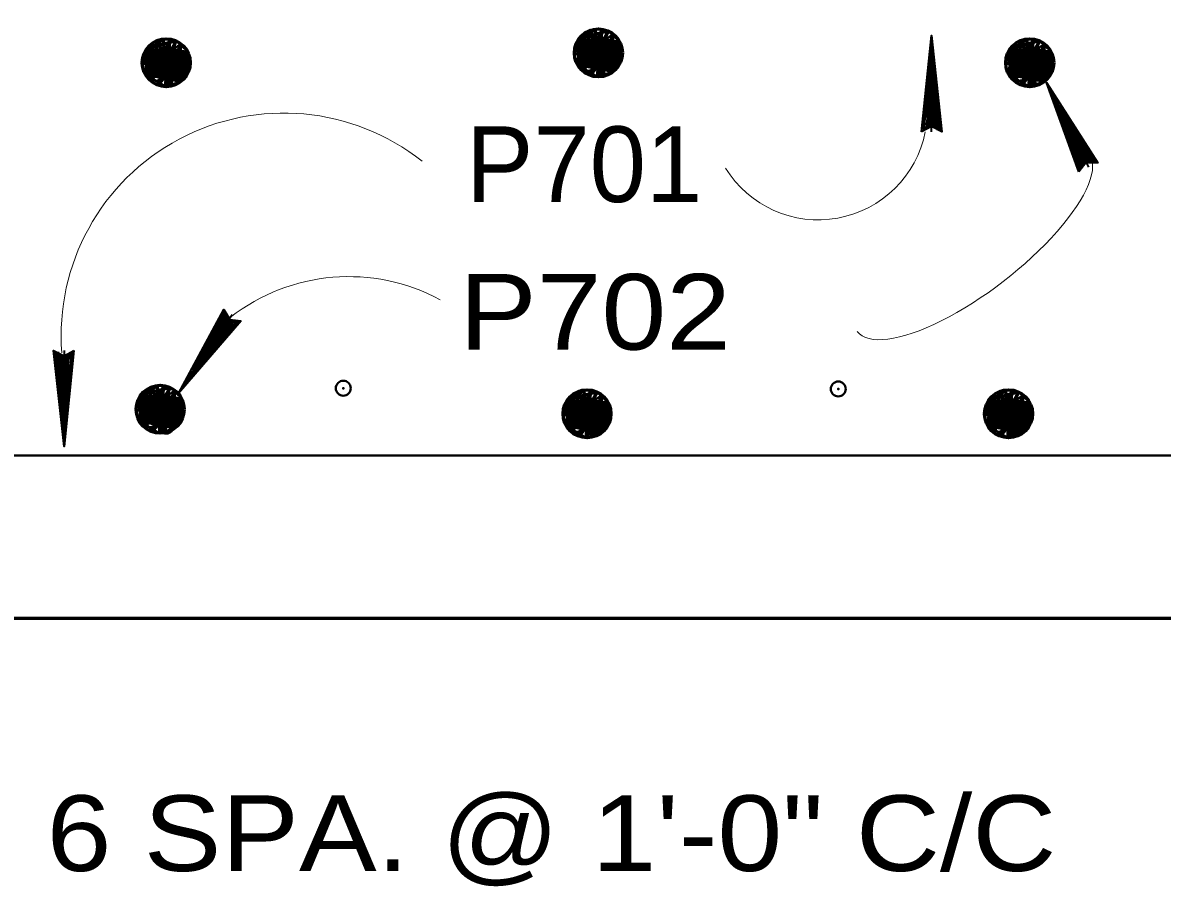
# Model space of a CAD drawing. Extents: x 14.14 to 17.34, y -1.61 to 0.38.
# Drawn here: x 15.8265 to 15.952, y -0.5268 to -0.4318 of the extents above; entities that cross this region are included whole.
import ezdxf

# ---------------------------------------------------------------- set-up
doc = ezdxf.new("R2010")
doc.units = 0
doc.header["$LTSCALE"] = 0.0033
doc.header["$PDMODE"] = 32
doc.header["$PDSIZE"] = 0.00165
doc.layers.add('1', color=7, linetype='Continuous', lineweight=40)

msp = doc.modelspace()

# ---------------------------------------------------------------- linework, layer by layer
at = {"layer": '1'}
for p, q in [((15.89225, -0.433833), (15.891, -0.432667)), ((15.842583, -0.435083), (15.843917, -0.434083)), ((15.844667, -0.434917), (15.843417, -0.43375)), ((15.887833, -0.4335), (15.892417, -0.435667)), ((15.888083, -0.433917), (15.892, -0.434667)), ((15.888083, -0.434083), (15.892, -0.434833)), ((15.888167, -0.4335), (15.892083, -0.434167)), ((15.888167, -0.433667), (15.892083, -0.434417)), ((15.88825, -0.433167), (15.892083, -0.433833)), ((15.890167, -0.434), (15.8915, -0.433)), ((15.937667, -0.435083), (15.939, -0.434083)), ((15.93975, -0.434917), (15.9385, -0.43375)), ((15.84025, -0.434583), (15.844833, -0.43675)), ((15.8405, -0.435), (15.844417, -0.43575)), ((15.8405, -0.435167), (15.844417, -0.435917)), ((15.840583, -0.434583), (15.8445, -0.43525)), ((15.840583, -0.43475), (15.8445, -0.4355)), ((15.840667, -0.43425), (15.8445, -0.434917)), ((15.887833, -0.435333), (15.89175, -0.436083)), ((15.887917, -0.434917), (15.89175, -0.435667)), ((15.887917, -0.435083), (15.89175, -0.435833)), ((15.888, -0.4345), (15.891833, -0.435167)), ((15.888, -0.434667), (15.891833, -0.435417)), ((15.888083, -0.434333), (15.891917, -0.435083)), ((15.935333, -0.434583), (15.939917, -0.43675)), ((15.935583, -0.435), (15.9395, -0.43575)), ((15.935583, -0.435167), (15.9395, -0.435917)), ((15.935667, -0.434583), (15.939583, -0.43525)), ((15.935667, -0.43475), (15.939583, -0.4355)), ((15.93575, -0.43425), (15.939583, -0.434917)), ((15.84025, -0.436417), (15.844167, -0.437167)), ((15.840333, -0.436), (15.844167, -0.43675)), ((15.840333, -0.436167), (15.844167, -0.436917)), ((15.840417, -0.435583), (15.84425, -0.43625)), ((15.840417, -0.43575), (15.84425, -0.4365)), ((15.8405, -0.435417), (15.844333, -0.436167)), ((15.887667, -0.43625), (15.8915, -0.437)), ((15.887667, -0.436417), (15.8915, -0.437167)), ((15.88775, -0.43575), (15.891667, -0.4365)), ((15.88775, -0.435917), (15.891583, -0.436667)), ((15.88775, -0.436167), (15.891583, -0.436833)), ((15.935333, -0.436417), (15.93925, -0.437167)), ((15.935417, -0.436), (15.93925, -0.43675)), ((15.935417, -0.436167), (15.93925, -0.436917)), ((15.9355, -0.435583), (15.939333, -0.43625)), ((15.9355, -0.43575), (15.939333, -0.4365)), ((15.935583, -0.435417), (15.939417, -0.436167)), ((15.840083, -0.437333), (15.843917, -0.438083)), ((15.840083, -0.4375), (15.843917, -0.43825)), ((15.840167, -0.436833), (15.844083, -0.437583)), ((15.840167, -0.437), (15.844, -0.43775)), ((15.840167, -0.43725), (15.844, -0.437917)), ((15.844417, -0.43775), (15.840667, -0.438167)), ((15.892, -0.436667), (15.88825, -0.437083)), ((15.935167, -0.437333), (15.939, -0.438083)), ((15.935167, -0.4375), (15.939, -0.43825)), ((15.93525, -0.436833), (15.939167, -0.437583)), ((15.93525, -0.437), (15.939083, -0.43775)), ((15.93525, -0.43725), (15.939083, -0.437917)), ((15.9395, -0.43775), (15.93575, -0.438167)), ((15.839583, -0.47275), (15.844167, -0.474917)), ((15.839917, -0.47275), (15.843833, -0.473417)), ((15.839917, -0.472917), (15.843833, -0.473667)), ((15.84, -0.472417), (15.843833, -0.473083)), ((15.841917, -0.47325), (15.84325, -0.47225)), ((15.844, -0.473083), (15.84275, -0.471917)), ((15.887, -0.472917), (15.890833, -0.473583)), ((15.888917, -0.47375), (15.89025, -0.47275)), ((15.891, -0.473583), (15.88975, -0.472417)), ((15.933417, -0.472917), (15.93725, -0.473583)), ((15.935333, -0.47375), (15.936667, -0.47275)), ((15.937417, -0.473583), (15.936167, -0.472417)), ((15.839667, -0.474167), (15.8435, -0.474917)), ((15.83975, -0.47375), (15.843583, -0.474417)), ((15.83975, -0.473917), (15.843583, -0.474667)), ((15.839833, -0.473167), (15.84375, -0.473917)), ((15.839833, -0.473333), (15.84375, -0.474083)), ((15.839833, -0.473583), (15.843667, -0.474333)), ((15.886583, -0.47325), (15.891167, -0.475417)), ((15.88675, -0.47425), (15.890583, -0.474917)), ((15.886833, -0.473667), (15.89075, -0.474417)), ((15.886833, -0.473833), (15.89075, -0.474583)), ((15.886833, -0.474083), (15.890667, -0.474833)), ((15.886917, -0.47325), (15.890833, -0.473917)), ((15.886917, -0.473417), (15.890833, -0.474167)), ((15.933, -0.47325), (15.937583, -0.475417)), ((15.933167, -0.47425), (15.937, -0.474917)), ((15.93325, -0.473667), (15.937167, -0.474417)), ((15.93325, -0.473833), (15.937167, -0.474583)), ((15.93325, -0.474083), (15.937083, -0.474833)), ((15.933333, -0.47325), (15.93725, -0.473917)), ((15.933333, -0.473417), (15.93725, -0.474167)), ((15.839417, -0.4755), (15.84325, -0.47625)), ((15.8395, -0.475), (15.843417, -0.47575)), ((15.8395, -0.475167), (15.843333, -0.475917)), ((15.8395, -0.475417), (15.843333, -0.476083)), ((15.839583, -0.474583), (15.8435, -0.475333)), ((15.839667, -0.474333), (15.8435, -0.475083)), ((15.8865, -0.4755), (15.890417, -0.47625)), ((15.886583, -0.475083), (15.8905, -0.475833)), ((15.886667, -0.474667), (15.8905, -0.475417)), ((15.886667, -0.474833), (15.8905, -0.475583)), ((15.88675, -0.474417), (15.890583, -0.475167)), ((15.932917, -0.4755), (15.936833, -0.47625)), ((15.933, -0.475083), (15.936917, -0.475833)), ((15.933083, -0.474667), (15.936917, -0.475417)), ((15.933083, -0.474833), (15.936917, -0.475583)), ((15.933167, -0.474417), (15.937, -0.475167)), ((15.839417, -0.475667), (15.84325, -0.476417)), ((15.84375, -0.475917), (15.84, -0.476333)), ((15.886417, -0.476), (15.89025, -0.47675)), ((15.886417, -0.476167), (15.89025, -0.476917)), ((15.8865, -0.475667), (15.890333, -0.476417)), ((15.8865, -0.475917), (15.890333, -0.476583)), ((15.89075, -0.476417), (15.887, -0.476833)), ((15.932833, -0.476), (15.936667, -0.47675)), ((15.932833, -0.476167), (15.936667, -0.476917)), ((15.932917, -0.475667), (15.93675, -0.476417)), ((15.932917, -0.475917), (15.93675, -0.476583)), ((15.937167, -0.476417), (15.933417, -0.476833)), ((15.69925, -0.479417), (16.07975, -0.479417))]:
    msp.add_line(p, q, dxfattribs=at)
at = {"layer": '1', "lineweight": 60}
for p, q in [((15.888083, -0.4335), (15.887917, -0.436417)), ((15.888333, -0.4335), (15.888083, -0.436417)), ((15.8885, -0.4335), (15.888333, -0.4365)), ((15.888667, -0.4335), (15.888417, -0.4365)), ((15.888833, -0.4335), (15.888667, -0.4365)), ((15.889083, -0.4335), (15.888917, -0.4365)), ((15.889333, -0.4335), (15.889083, -0.4365)), ((15.889417, -0.433583), (15.88925, -0.4365)), ((15.889583, -0.433583), (15.889417, -0.4365)), ((15.88975, -0.433583), (15.889583, -0.4365)), ((15.89, -0.433583), (15.88975, -0.4365)), ((15.890167, -0.433583), (15.89, -0.4365)), ((15.890417, -0.433667), (15.890167, -0.436583)), ((15.890667, -0.433667), (15.890417, -0.436583)), ((15.890833, -0.433667), (15.890667, -0.436583)), ((15.890917, -0.433667), (15.89075, -0.436583)), ((15.891083, -0.433667), (15.890917, -0.436583)), ((15.891167, -0.433667), (15.891, -0.436583)), ((15.891417, -0.43375), (15.891167, -0.436667)), ((15.891583, -0.43375), (15.891417, -0.436667)), ((15.89175, -0.43375), (15.8915, -0.436667)), ((15.891917, -0.43375), (15.89175, -0.436667)), ((15.892167, -0.43375), (15.892, -0.436667)), ((15.892417, -0.435667), (15.89225, -0.433833)), ((15.8405, -0.434583), (15.840333, -0.4375)), ((15.84075, -0.434583), (15.8405, -0.4375)), ((15.840917, -0.434583), (15.84075, -0.437583)), ((15.841083, -0.434583), (15.840833, -0.437583)), ((15.84125, -0.434583), (15.841083, -0.437583)), ((15.8415, -0.434583), (15.841333, -0.437583)), ((15.84175, -0.434583), (15.8415, -0.437583)), ((15.841833, -0.434667), (15.841667, -0.437583)), ((15.842, -0.434667), (15.841833, -0.437583)), ((15.842167, -0.434667), (15.842, -0.437583)), ((15.842417, -0.434667), (15.842167, -0.437583)), ((15.842583, -0.434667), (15.842417, -0.437583)), ((15.842833, -0.43475), (15.842583, -0.437667)), ((15.843083, -0.43475), (15.842833, -0.437667)), ((15.84325, -0.43475), (15.843083, -0.437667)), ((15.843333, -0.43475), (15.843167, -0.437667)), ((15.8435, -0.43475), (15.843333, -0.437667)), ((15.843583, -0.43475), (15.843417, -0.437667)), ((15.843833, -0.434833), (15.843583, -0.43775)), ((15.844, -0.434833), (15.843833, -0.43775)), ((15.844167, -0.434833), (15.843917, -0.43775)), ((15.844333, -0.434833), (15.844167, -0.43775)), ((15.844583, -0.434833), (15.844417, -0.43775)), ((15.844833, -0.43675), (15.844667, -0.434917)), ((15.935583, -0.434583), (15.935417, -0.4375)), ((15.935833, -0.434583), (15.935583, -0.4375)), ((15.936, -0.434583), (15.935833, -0.437583)), ((15.936167, -0.434583), (15.935917, -0.437583)), ((15.936333, -0.434583), (15.936167, -0.437583)), ((15.936583, -0.434583), (15.936417, -0.437583)), ((15.936833, -0.434583), (15.936583, -0.437583)), ((15.936917, -0.434667), (15.93675, -0.437583)), ((15.937083, -0.434667), (15.936917, -0.437583)), ((15.93725, -0.434667), (15.937083, -0.437583)), ((15.9375, -0.434667), (15.93725, -0.437583)), ((15.937667, -0.434667), (15.9375, -0.437583)), ((15.937917, -0.43475), (15.937667, -0.437667)), ((15.938167, -0.43475), (15.937917, -0.437667)), ((15.938333, -0.43475), (15.938167, -0.437667)), ((15.938417, -0.43475), (15.93825, -0.437667)), ((15.938583, -0.43475), (15.938417, -0.437667)), ((15.938667, -0.43475), (15.9385, -0.437667)), ((15.938917, -0.434833), (15.938667, -0.43775)), ((15.939083, -0.434833), (15.938917, -0.43775)), ((15.93925, -0.434833), (15.939, -0.43775)), ((15.939417, -0.434833), (15.93925, -0.43775)), ((15.939667, -0.434833), (15.9395, -0.43775)), ((15.939917, -0.43675), (15.93975, -0.434917)), ((15.892417, -0.435667), (15.887667, -0.436417)), ((15.844833, -0.43675), (15.840083, -0.4375)), ((15.939917, -0.43675), (15.935167, -0.4375)), ((15.839833, -0.47275), (15.839667, -0.475667)), ((15.840083, -0.47275), (15.839833, -0.475667)), ((15.84025, -0.47275), (15.840083, -0.47575)), ((15.840417, -0.47275), (15.840167, -0.47575)), ((15.840583, -0.47275), (15.840417, -0.47575)), ((15.840833, -0.47275), (15.840667, -0.47575)), ((15.841083, -0.47275), (15.840833, -0.47575)), ((15.841167, -0.472833), (15.841, -0.47575)), ((15.841333, -0.472833), (15.841167, -0.47575)), ((15.8415, -0.472833), (15.841333, -0.47575)), ((15.84175, -0.472833), (15.8415, -0.47575)), ((15.841917, -0.472833), (15.84175, -0.47575)), ((15.842167, -0.472917), (15.841917, -0.475833)), ((15.842417, -0.472917), (15.842167, -0.475833)), ((15.842583, -0.472917), (15.842417, -0.475833)), ((15.842667, -0.472917), (15.8425, -0.475833)), ((15.842833, -0.472917), (15.842667, -0.475833)), ((15.842917, -0.472917), (15.84275, -0.475833)), ((15.843167, -0.473), (15.842917, -0.475917)), ((15.843333, -0.473), (15.843167, -0.475917)), ((15.8435, -0.473), (15.84325, -0.475917)), ((15.843667, -0.473), (15.8435, -0.475917)), ((15.843917, -0.473), (15.84375, -0.475917)), ((15.844167, -0.474917), (15.844, -0.473083)), ((15.886833, -0.47325), (15.886667, -0.476167)), ((15.887083, -0.47325), (15.886833, -0.476167)), ((15.88725, -0.47325), (15.887083, -0.47625)), ((15.887417, -0.47325), (15.887167, -0.47625)), ((15.887583, -0.47325), (15.887417, -0.47625)), ((15.887833, -0.47325), (15.887667, -0.47625)), ((15.888083, -0.47325), (15.887833, -0.47625)), ((15.888167, -0.473333), (15.888, -0.47625)), ((15.888333, -0.473333), (15.888167, -0.47625)), ((15.8885, -0.473333), (15.888333, -0.47625)), ((15.88875, -0.473333), (15.8885, -0.47625)), ((15.888917, -0.473333), (15.88875, -0.47625)), ((15.889167, -0.473417), (15.888917, -0.476333)), ((15.889417, -0.473417), (15.889167, -0.476333)), ((15.889583, -0.473417), (15.889417, -0.476333)), ((15.889667, -0.473417), (15.8895, -0.476333)), ((15.889833, -0.473417), (15.889667, -0.476333)), ((15.889917, -0.473417), (15.88975, -0.476333)), ((15.890167, -0.4735), (15.889917, -0.476417)), ((15.890333, -0.4735), (15.890167, -0.476417)), ((15.8905, -0.4735), (15.89025, -0.476417)), ((15.890667, -0.4735), (15.8905, -0.476417)), ((15.890917, -0.4735), (15.89075, -0.476417)), ((15.891167, -0.475417), (15.891, -0.473583)), ((15.93325, -0.47325), (15.933083, -0.476167)), ((15.9335, -0.47325), (15.93325, -0.476167)), ((15.933667, -0.47325), (15.9335, -0.47625)), ((15.933833, -0.47325), (15.933583, -0.47625)), ((15.934, -0.47325), (15.933833, -0.47625)), ((15.93425, -0.47325), (15.934083, -0.47625)), ((15.9345, -0.47325), (15.93425, -0.47625)), ((15.934583, -0.473333), (15.934417, -0.47625)), ((15.93475, -0.473333), (15.934583, -0.47625)), ((15.934917, -0.473333), (15.93475, -0.47625)), ((15.935167, -0.473333), (15.934917, -0.47625)), ((15.935333, -0.473333), (15.935167, -0.47625)), ((15.935583, -0.473417), (15.935333, -0.476333)), ((15.935833, -0.473417), (15.935583, -0.476333)), ((15.936, -0.473417), (15.935833, -0.476333)), ((15.936083, -0.473417), (15.935917, -0.476333)), ((15.93625, -0.473417), (15.936083, -0.476333)), ((15.936333, -0.473417), (15.936167, -0.476333)), ((15.936583, -0.4735), (15.936333, -0.476417)), ((15.93675, -0.4735), (15.936583, -0.476417)), ((15.936917, -0.4735), (15.936667, -0.476417)), ((15.937083, -0.4735), (15.936917, -0.476417)), ((15.937333, -0.4735), (15.937167, -0.476417)), ((15.937583, -0.475417), (15.937417, -0.473583)), ((15.844167, -0.474917), (15.839417, -0.475667)), ((15.891167, -0.475417), (15.886417, -0.476167)), ((15.937583, -0.475417), (15.932833, -0.476167))]:
    msp.add_line(p, q, dxfattribs=at)
at = {"layer": '1', "lineweight": 35}
for p, q in [((15.926583, -0.44375), (15.926583, -0.433167)), ((15.925583, -0.4435), (15.9265, -0.435667)), ((15.925583, -0.4435), (15.9265, -0.435667)), ((15.925667, -0.4435), (15.9265, -0.435667)), ((15.92575, -0.4435), (15.926583, -0.435667)), ((15.92575, -0.4435), (15.92675, -0.435667)), ((15.92725, -0.443583), (15.9265, -0.43625)), ((15.927417, -0.4435), (15.926583, -0.436167)), ((15.9275, -0.4435), (15.92675, -0.436167)), ((15.927667, -0.4435), (15.926833, -0.436167)), ((15.943917, -0.447667), (15.93925, -0.438333)), ((15.942833, -0.447917), (15.940167, -0.440583)), ((15.942917, -0.447917), (15.940167, -0.440583)), ((15.942917, -0.447917), (15.94025, -0.440583)), ((15.943, -0.447917), (15.94025, -0.440583)), ((15.943083, -0.447833), (15.940333, -0.4405)), ((15.944417, -0.44725), (15.940417, -0.441083)), ((15.9445, -0.447167), (15.9405, -0.441)), ((15.944667, -0.447), (15.940667, -0.440917)), ((15.944583, -0.447083), (15.940667, -0.440917)), ((15.849583, -0.463917), (15.843667, -0.472583)), ((15.848667, -0.463583), (15.84525, -0.47)), ((15.84875, -0.463583), (15.84525, -0.470083)), ((15.848833, -0.463667), (15.845417, -0.470083)), ((15.849, -0.46375), (15.8455, -0.470167)), ((15.850167, -0.464583), (15.845083, -0.4705)), ((15.85025, -0.464667), (15.845083, -0.470583)), ((15.85025, -0.464667), (15.845167, -0.470667)), ((15.85025, -0.464667), (15.845167, -0.470583)), ((15.850333, -0.46475), (15.84525, -0.470667)), ((15.831083, -0.467833), (15.831083, -0.478417)), ((15.83, -0.468083), (15.830833, -0.475417)), ((15.830167, -0.468083), (15.830917, -0.475417)), ((15.83025, -0.468083), (15.831083, -0.475417)), ((15.830417, -0.468), (15.831167, -0.475333)), ((15.831917, -0.468083), (15.830917, -0.475917)), ((15.831917, -0.468083), (15.831083, -0.475917)), ((15.832083, -0.468083), (15.831167, -0.475917)), ((15.832083, -0.468083), (15.831167, -0.475917)), ((15.832, -0.468083), (15.831167, -0.475917))]:
    msp.add_line(p, q, dxfattribs=at)
at = {"layer": '1', "lineweight": 60}
for points in [[(15.681417, -0.414), (15.681417, -0.497333), (16.098083, -0.497333), (16.098083, -0.414)], [(15.8915, -0.437167), (15.8915, -0.433), (15.889833, -0.437667), (15.890333, -0.4325), (15.88825, -0.437083), (15.889, -0.432583), (15.890583, -0.437583), (15.887417, -0.43425), (15.89225, -0.433833), (15.889, -0.4375), (15.891, -0.432667), (15.887833, -0.4335), (15.887667, -0.436417)], [(15.88825, -0.437083), (15.88975, -0.434833), (15.887583, -0.433917), (15.889583, -0.4325), (15.88975, -0.43475), (15.891417, -0.437083), (15.887417, -0.43475), (15.890167, -0.434)], [(15.891, -0.432667), (15.88975, -0.434833), (15.892, -0.436667)], [(15.843917, -0.43825), (15.843917, -0.434083), (15.84225, -0.43875), (15.84275, -0.433583), (15.840667, -0.438167), (15.841417, -0.433667), (15.843, -0.438667), (15.839833, -0.435333), (15.844667, -0.434917), (15.841417, -0.438583), (15.843417, -0.43375), (15.84025, -0.434583), (15.840083, -0.4375)], [(15.840667, -0.438167), (15.842167, -0.435917), (15.84, -0.435), (15.842, -0.433583), (15.842167, -0.435833), (15.843833, -0.438167), (15.839833, -0.435833), (15.842583, -0.435083)], [(15.843417, -0.43375), (15.842167, -0.435917), (15.844417, -0.43775)], [(15.88725, -0.435167), (15.892417, -0.4345), (15.887833, -0.4335)], [(15.939, -0.43825), (15.939, -0.434083), (15.937333, -0.43875), (15.937833, -0.433583), (15.93575, -0.438167), (15.9365, -0.433667), (15.938083, -0.438667), (15.934917, -0.435333), (15.93975, -0.434917), (15.9365, -0.438583), (15.9385, -0.43375), (15.935333, -0.434583), (15.935167, -0.4375)], [(15.93575, -0.438167), (15.93725, -0.435917), (15.935083, -0.435), (15.937083, -0.433583), (15.93725, -0.435833), (15.938917, -0.438167), (15.934917, -0.435833), (15.937667, -0.435083)], [(15.9385, -0.43375), (15.93725, -0.435917), (15.9395, -0.43775)], [(15.839667, -0.43625), (15.844833, -0.435583), (15.84025, -0.434583)], [(15.93475, -0.43625), (15.939917, -0.435583), (15.935333, -0.434583)], [(15.84325, -0.476417), (15.84325, -0.47225), (15.841583, -0.476917), (15.842083, -0.47175), (15.84, -0.476333), (15.84075, -0.471833), (15.842333, -0.476833), (15.839167, -0.4735), (15.844, -0.473083), (15.84075, -0.47675), (15.84275, -0.471917), (15.839583, -0.47275), (15.839417, -0.475667)], [(15.84, -0.476333), (15.8415, -0.474083), (15.839333, -0.473167), (15.841333, -0.47175), (15.8415, -0.474), (15.843167, -0.476333), (15.839167, -0.474), (15.841917, -0.47325)], [(15.839, -0.474417), (15.844167, -0.47375), (15.839583, -0.47275)], [(15.84275, -0.471917), (15.8415, -0.474083), (15.84375, -0.475917)], [(15.89025, -0.476917), (15.89025, -0.47275), (15.888583, -0.477417), (15.889083, -0.47225), (15.887, -0.476833), (15.88775, -0.472333), (15.889333, -0.477333), (15.886167, -0.474), (15.891, -0.473583), (15.88775, -0.47725), (15.88975, -0.472417), (15.886583, -0.47325), (15.886417, -0.476167)], [(15.887, -0.476833), (15.8885, -0.474583), (15.886333, -0.473667), (15.888333, -0.47225), (15.8885, -0.4745), (15.890167, -0.476833), (15.886167, -0.4745), (15.888917, -0.47375)], [(15.88975, -0.472417), (15.8885, -0.474583), (15.89075, -0.476417)], [(15.936667, -0.476917), (15.936667, -0.47275), (15.935, -0.477417), (15.9355, -0.47225), (15.933417, -0.476833), (15.934167, -0.472333), (15.93575, -0.477333), (15.932583, -0.474), (15.937417, -0.473583), (15.934167, -0.47725), (15.936167, -0.472417), (15.933, -0.47325), (15.932833, -0.476167)], [(15.933417, -0.476833), (15.934917, -0.474583), (15.93275, -0.473667), (15.93475, -0.47225), (15.934917, -0.4745), (15.936583, -0.476833), (15.932583, -0.4745), (15.935333, -0.47375)], [(15.936167, -0.472417), (15.934917, -0.474583), (15.937167, -0.476417)], [(15.886, -0.474917), (15.891167, -0.47425), (15.886583, -0.47325)], [(15.932417, -0.474917), (15.937583, -0.47425), (15.933, -0.47325)]]:
    msp.add_lwpolyline(points, dxfattribs=at)
at = {"layer": '1', "lineweight": 35}
for points in [[(15.9255, -0.44375), (15.926583, -0.433167), (15.92775, -0.44375), (15.926583, -0.443167)], [(15.9265, -0.443), (15.926417, -0.438333), (15.9265, -0.438333), (15.9265, -0.43925), (15.926417, -0.443), (15.926333, -0.44), (15.92625, -0.443167), (15.926167, -0.440917), (15.926083, -0.443167), (15.926333, -0.439667), (15.9265, -0.435), (15.92675, -0.435917), (15.92675, -0.434667), (15.92675, -0.443), (15.926917, -0.440583), (15.926917, -0.443167), (15.9265, -0.437833), (15.927167, -0.443167)], [(15.942833, -0.448167), (15.93925, -0.438333), (15.944917, -0.447167), (15.943583, -0.447167)], [(15.943417, -0.447083), (15.941333, -0.443), (15.941417, -0.442917), (15.94175, -0.44375), (15.943417, -0.447167), (15.941917, -0.4445), (15.943333, -0.447333), (15.94225, -0.445417), (15.943167, -0.4475), (15.941833, -0.444167), (15.939917, -0.439917), (15.940583, -0.440667), (15.939917, -0.439583), (15.943667, -0.447), (15.94275, -0.44475), (15.943833, -0.447), (15.941167, -0.442417), (15.944083, -0.447)], [(15.850583, -0.464583), (15.843667, -0.472583), (15.848667, -0.463333), (15.849333, -0.464417)], [(15.832167, -0.467833), (15.831083, -0.478417), (15.829917, -0.467833), (15.831083, -0.468417)], [(15.831167, -0.468583), (15.83125, -0.47325), (15.831167, -0.47325), (15.831167, -0.472333), (15.83125, -0.468583), (15.831333, -0.471583), (15.831417, -0.468417), (15.8315, -0.470667), (15.831583, -0.468417), (15.831333, -0.471917), (15.831167, -0.476583), (15.830917, -0.475667), (15.830917, -0.476917), (15.830917, -0.468583), (15.83075, -0.471), (15.83075, -0.468417), (15.831167, -0.47375), (15.8305, -0.468417)]]:
    msp.add_lwpolyline(points, close=True, dxfattribs=at)
at = {"layer": '1'}
for points in [[(15.887667, -0.436417), (15.88975, -0.437667), (15.8915, -0.437167), (15.892417, -0.435667)], [(15.840083, -0.4375), (15.842167, -0.43875), (15.843917, -0.43825), (15.844833, -0.43675)], [(15.935167, -0.4375), (15.93725, -0.43875), (15.939, -0.43825), (15.939917, -0.43675)], [(15.839417, -0.475667), (15.8415, -0.476917), (15.84325, -0.476417), (15.844167, -0.474917)], [(15.886417, -0.476167), (15.8885, -0.477417), (15.89025, -0.476917), (15.891167, -0.475417)], [(15.932833, -0.476167), (15.934917, -0.477417), (15.936667, -0.476917), (15.937583, -0.475417)]]:
    msp.add_lwpolyline(points, dxfattribs=at)
at = {"layer": '1', "lineweight": 35}
for points in [[(15.9265, -0.443), (15.92575, -0.443417), (15.926, -0.443167), (15.926333, -0.443), (15.92625, -0.44275), (15.925917, -0.442917), (15.926667, -0.443083), (15.927167, -0.44325), (15.927583, -0.4435)], [(15.943417, -0.447083), (15.943, -0.447833), (15.943, -0.4475), (15.943333, -0.447167), (15.943083, -0.447), (15.942833, -0.44725), (15.943583, -0.447083), (15.944083, -0.447083), (15.944667, -0.447)], [(15.849333, -0.464583), (15.84675, -0.4685), (15.846667, -0.468417), (15.847167, -0.467667), (15.849333, -0.464667), (15.84775, -0.467167), (15.849583, -0.464667), (15.848417, -0.4665), (15.84975, -0.464667), (15.8475, -0.467417), (15.84475, -0.471167), (15.845083, -0.47025), (15.844417, -0.471333), (15.849083, -0.4645), (15.847583, -0.466417), (15.849083, -0.46425), (15.846333, -0.468833), (15.848917, -0.464083), (15.84925, -0.464583), (15.850167, -0.464667), (15.849833, -0.46475), (15.849417, -0.46475), (15.849333, -0.465), (15.84975, -0.465), (15.84925, -0.4645), (15.848917, -0.464083), (15.848667, -0.463583)], [(15.831167, -0.468583), (15.831917, -0.468167), (15.831667, -0.468417), (15.831333, -0.468583), (15.831417, -0.468833), (15.83175, -0.468667), (15.831, -0.4685), (15.8305, -0.468333), (15.830083, -0.468083)]]:
    msp.add_lwpolyline(points, dxfattribs=at)
at = {"layer": '1', "lineweight": 60}
for centre in [(15.889917, -0.435067), (15.842333, -0.43615), (15.937417, -0.43615), (15.841667, -0.474317), (15.888667, -0.474817), (15.935083, -0.474817)]:
    msp.add_circle(centre, 0.00264, dxfattribs=at)
at = {"layer": '1', "lineweight": 13}
for centre, radius, start, end in [((15.855272, -0.466207), 0.024511, 51.59122, 184.39119), ((15.914136, -0.441457), 0.012002, 211.62526, 348.98443), ((15.862432, -0.480953), 0.021241, 61.70571, 127.78734)]:
    msp.add_arc(centre, radius, start, end, dxfattribs=at)
msp.add_ellipse((15.931167, -0.455917), major_axis=(-0.01275, -0.009833), ratio=0.339307, start_param=0, end_param=3.1415927, dxfattribs=at)
at = {"layer": '1'}
for p in [(15.8425, -0.436), (15.889583, -0.435833), (15.936583, -0.435667), (15.861833, -0.472), (15.916333, -0.472083), (15.842333, -0.476167), (15.889333, -0.476167), (15.93625, -0.476167)]:
    msp.add_point(p, dxfattribs=at)

# ---------------------------------------------------------------- texts
msp.add_text('P701', height=0.008334, dxfattribs=at).set_placement((15.875333, -0.4515))
at = {"layer": '1', "width": 1.15}
for s, p in [('P702', (15.874583, -0.46775)), ('6 SPA. @ 1\'-0" C/C', (15.829167, -0.525167))]:
    msp.add_text(s, height=0.008334, dxfattribs=at).set_placement(p)

doc.saveas('drawing.dxf')
